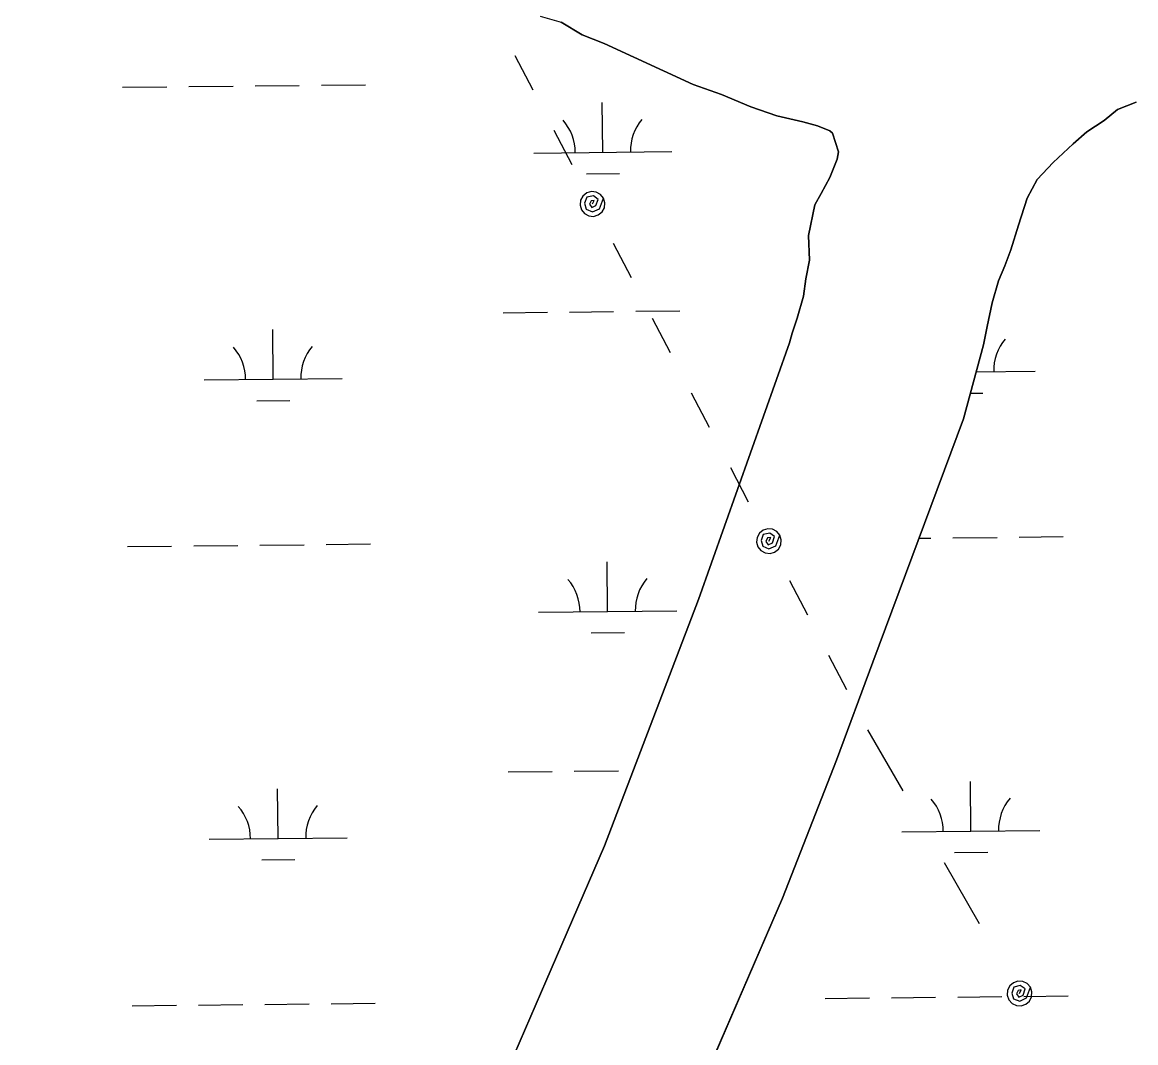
# Model space of a CAD drawing. Extents: x 3734862 to 3772949, y 391520 to 417239.
# Drawn here: x 3763940 to 3764747, y 404790 to 405530 of the extents above; entities that cross this region are included whole.
import ezdxf

# ---------------------------------------------------------------- set-up
doc = ezdxf.new("R2010")
doc.units = 0
for name, color, linetype in [('V-TOPO-SHOR', 7, 'Continuous'), ('V-UTIL-LINE', 7, 'Continuous'), ('V-WETL-SWMP', 7, 'Continuous')]:
    doc.layers.add(name, color=color, linetype=linetype)

msp = doc.modelspace()

# ---------------------------------------------------------------- linework, layer by layer
at = {"layer": 'V-TOPO-SHOR'}
for p, q in [((3764345.55, 405520.6), (3764330.38, 405529.6)), ((3764361.63, 405514.28), (3764345.55, 405520.6)), ((3764425.91, 405484.52), (3764361.63, 405514.28)), ((3764446.45, 405477.29), (3764425.91, 405484.52)), ((3764467.88, 405468.26), (3764446.45, 405477.29)), ((3764746.92, 405471.67), (3764733.49, 405466.36)), ((3764486.64, 405461.93), (3764467.88, 405468.26)), ((3764505.4, 405457.39), (3764486.64, 405461.93)), ((3764733.49, 405466.36), (3764723.62, 405458.35)), ((3764516.12, 405454.66), (3764505.4, 405457.39)), ((3764525.05, 405451.05), (3764516.12, 405454.66)), ((3764723.62, 405458.35), (3764711.07, 405450.35)), ((3764526.83, 405449.26), (3764525.05, 405451.05)), ((3764531.25, 405435.82), (3764526.83, 405449.26)), ((3764711.07, 405450.35), (3764701.2, 405441.44)), ((3764701.2, 405441.44), (3764686.84, 405428.08)), ((3764524.92, 405417.07), (3764530.34, 405430.46)), ((3764530.34, 405430.46), (3764531.25, 405435.82)), ((3764686.84, 405428.08), (3764675.16, 405415.61)), ((3764518.62, 405405.47), (3764524.92, 405417.07)), ((3764675.16, 405415.61), (3764667.96, 405402.22)), ((3764514.11, 405397.43), (3764518.62, 405405.47)), ((3764509.56, 405375.09), (3764514.11, 405397.43)), ((3764667.96, 405402.22), (3764661.62, 405382.57)), ((3764661.62, 405382.57), (3764656.19, 405364.7)), ((3764510.39, 405357.2), (3764509.56, 405375.09)), ((3764656.19, 405364.7), (3764651.68, 405353.09)), ((3764507.65, 405343.8), (3764510.39, 405357.2)), ((3764651.68, 405353.09), (3764647.16, 405342.38)), ((3764505.81, 405331.29), (3764507.65, 405343.8)), ((3764647.16, 405342.38), (3764642.63, 405326.3)), ((3764501.28, 405315.21), (3764505.81, 405331.29)), ((3764642.63, 405326.3), (3764638.99, 405309.32)), ((3764497.66, 405304.49), (3764501.28, 405315.21)), ((3764638.99, 405309.32), (3764636.25, 405295.91)), ((3764495.85, 405297.34), (3764497.66, 405304.49)), ((3764429.76, 405111.38), (3764495.85, 405297.34)), ((3764636.25, 405295.91), (3764621.74, 405242.3)), ((3764621.74, 405242.3), (3764556.12, 405065.99)), ((3764361.67, 404932.93), (3764429.76, 405111.38)), ((3764556.12, 405065.99), (3764529.71, 404995.15)), ((3764529.71, 404995.15), (3764490.81, 404895.04)), ((3764273.62, 404729.36), (3764361.67, 404932.93)), ((3764490.81, 404895.04), (3764421.48, 404735.04))]:
    msp.add_line(p, q, dxfattribs=at)
for points in [[(3764330.38, 405529.6), (3764345.55, 405520.6), (3764361.63, 405514.28), (3764425.91, 405484.52), (3764446.45, 405477.29), (3764467.88, 405468.26), (3764486.64, 405461.93), (3764505.4, 405457.39), (3764516.12, 405454.66)], [(3764621.74, 405242.3), (3764636.25, 405295.91), (3764638.99, 405309.32), (3764642.63, 405326.3), (3764647.16, 405342.38), (3764651.68, 405353.09), (3764656.19, 405364.7), (3764661.62, 405382.57), (3764667.96, 405402.22), (3764675.16, 405415.6), (3764686.84, 405428.08), (3764701.2, 405441.44), (3764711.07, 405450.35), (3764723.62, 405458.35), (3764733.49, 405466.36), (3764746.92, 405471.67)], [(3764516.12, 405454.66), (3764525.05, 405451.05), (3764526.83, 405449.26), (3764531.25, 405435.82), (3764530.34, 405430.46), (3764524.92, 405417.07), (3764518.62, 405405.47), (3764514.11, 405397.43), (3764509.56, 405375.09), (3764510.39, 405357.2), (3764507.65, 405343.8), (3764505.81, 405331.29), (3764501.28, 405315.21), (3764497.66, 405304.49), (3764495.85, 405297.34)], [(3764495.85, 405297.34), (3764429.76, 405111.38), (3764361.67, 404932.93), (3764273.62, 404729.36), (3764186.25, 404525.1), (3764161.93, 404461.76), (3764105.04, 404324.9), (3764062.08, 404229.59), (3764040.54, 404171.7), (3764001.03, 404081.83), (3763940.04, 403944.99)], [(3764099.62, 403966.98), (3764132.89, 404043.23), (3764209.17, 404221.62), (3764257.06, 404340.11), (3764345.16, 404549.83), (3764421.48, 404735.04), (3764490.81, 404895.04), (3764529.71, 404995.15), (3764556.12, 405065.99), (3764621.74, 405242.3)]]:
    msp.add_lwpolyline(points, dxfattribs=at)
at = {"layer": 'V-UTIL-LINE'}
for points in [[(3764296.84, 405505.46), (3764309.85, 405480.6)], [(3764325.15, 405451.35), (3764338.16, 405426.5)], [(3764353.08, 405397.98), (3764354.41, 405400.53), (3764352.11, 405400.23), (3764350.89, 405397.77), (3764352.53, 405395.34), (3764355.61, 405396.78), (3764357.12, 405401.21), (3764353.75, 405403.83), (3764348.99, 405402.8), (3764347.41, 405398.5), (3764348.57, 405394.19), (3764353.02, 405392.32), (3764358.04, 405394.58), (3764361.05, 405402.16), (3764358.85, 405404.89), (3764355.77, 405406.57), (3764352.27, 405406.95), (3764348.9, 405405.96), (3764346.17, 405403.75), (3764344.49, 405400.67), (3764344.11, 405397.18), (3764345.1, 405393.81), (3764347.31, 405391.08), (3764350.39, 405389.39), (3764353.88, 405389.02), (3764357.25, 405390.01), (3764359.98, 405392.21), (3764361.67, 405395.29), (3764362.04, 405398.79), (3764361.05, 405402.16)], [(3764368, 405369.47), (3764381, 405344.61)], [(3764396.31, 405315.37), (3764409.31, 405290.51)], [(3764424.62, 405261.27), (3764437.62, 405236.41)], [(3764452.93, 405207.16), (3764465.94, 405182.31)], [(3764480.85, 405153.79), (3764482.19, 405156.34), (3764479.89, 405156.04), (3764478.67, 405153.58), (3764480.31, 405151.15), (3764483.39, 405152.59), (3764484.9, 405157.02), (3764481.52, 405159.64), (3764476.77, 405158.61), (3764475.19, 405154.31), (3764476.35, 405150), (3764480.8, 405148.13), (3764485.82, 405150.39), (3764488.83, 405157.97), (3764486.63, 405160.7), (3764483.54, 405162.38), (3764480.05, 405162.76), (3764476.68, 405161.77), (3764473.95, 405159.56), (3764472.27, 405156.48), (3764471.89, 405152.99), (3764472.88, 405149.62), (3764475.08, 405146.89), (3764478.17, 405145.2), (3764481.66, 405144.83), (3764485.03, 405145.82), (3764487.76, 405148.02), (3764489.45, 405151.1), (3764489.82, 405154.6), (3764488.83, 405157.97)], [(3764495.78, 405125.28), (3764508.78, 405100.42)], [(3764524.09, 405071.18), (3764537.09, 405046.32)], [(3764552.4, 405017.08), (3764577.85, 404972.9)], [(3764607.8, 404920.93), (3764633.26, 404876.76)], [(3764662.46, 404826.09), (3764663.7, 404828.69), (3764661.4, 404828.3), (3764660.29, 404825.79), (3764662.02, 404823.43), (3764665.04, 404824.98), (3764666.37, 404829.48), (3764662.89, 404831.96), (3764658.19, 404830.73), (3764656.78, 404826.38), (3764658.12, 404822.11), (3764662.64, 404820.42), (3764667.56, 404822.89), (3764670.26, 404830.58), (3764667.95, 404833.23), (3764664.8, 404834.78), (3764661.29, 404835.01), (3764657.97, 404833.89), (3764655.33, 404831.57), (3764653.77, 404828.43), (3764653.54, 404824.92), (3764654.67, 404821.6), (3764656.98, 404818.95), (3764660.13, 404817.4), (3764663.63, 404817.17), (3764666.96, 404818.29), (3764669.6, 404820.6), (3764671.16, 404823.75), (3764671.39, 404827.26), (3764670.26, 404830.58)]]:
    msp.add_lwpolyline(points, dxfattribs=at)
at = {"layer": 'V-WETL-SWMP'}
for p, q in [((3764012.73, 405482.5), (3764044.73, 405482.83)), ((3764060.73, 405483), (3764092.72, 405483.34)), ((3764108.72, 405483.51), (3764140.72, 405483.85)), ((3764156.72, 405484.02), (3764188.72, 405484.36)), ((3764360.56, 405435.43), (3764360.18, 405471.42)), ((3764310.56, 405434.9), (3764410.56, 405435.95)), ((3764348.72, 405419.87), (3764372.72, 405420.12)), ((3764288.38, 405319.23), (3764320.37, 405319.56)), ((3764336.37, 405319.73), (3764368.37, 405320.07)), ((3764384.37, 405320.24), (3764416.37, 405320.58)), ((3764121.81, 405271.03), (3764121.43, 405307.03)), ((3764630.97, 405276.41), (3764673.69, 405276.86)), ((3764071.81, 405270.51), (3764171.81, 405271.56)), ((3764626.78, 405260.94), (3764635.85, 405261.03)), ((3764109.98, 405255.48), (3764133.97, 405255.73)), ((3764589.56, 405155.9), (3764598.12, 405155.99)), ((3764614.12, 405156.16), (3764646.12, 405156.49)), ((3764662.11, 405156.66), (3764694.11, 405157)), ((3764016.24, 405149.84), (3764048.24, 405150.18)), ((3764064.24, 405150.35), (3764096.24, 405150.69)), ((3764112.24, 405150.85), (3764144.24, 405151.19)), ((3764160.23, 405151.36), (3764192.23, 405151.7)), ((3764364.07, 405102.77), (3764363.69, 405138.77)), ((3764314.08, 405102.24), (3764414.07, 405103.3)), ((3764352.24, 405087.21), (3764376.24, 405087.47)), ((3764291.89, 404986.57), (3764323.89, 404986.91)), ((3764339.89, 404987.08), (3764371.89, 404987.41)), ((3764627.21, 404943.68), (3764626.83, 404979.68)), ((3764125.33, 404938.38), (3764124.95, 404974.37)), ((3764075.33, 404937.85), (3764175.32, 404938.9)), ((3764577.21, 404943.15), (3764677.2, 404944.21)), ((3764113.49, 404922.82), (3764137.49, 404923.07)), ((3764615.37, 404928.12), (3764639.37, 404928.37)), ((3764665.63, 404824.01), (3764697.63, 404824.34)), ((3764019.76, 404817.18), (3764051.75, 404817.52)), ((3764067.75, 404817.69), (3764099.75, 404818.03)), ((3764115.75, 404818.2), (3764147.75, 404818.54)), ((3764163.75, 404818.71), (3764195.75, 404819.04)), ((3764521.64, 404822.49), (3764553.63, 404822.82)), ((3764569.63, 404822.99), (3764601.63, 404823.33)), ((3764617.63, 404823.5), (3764649.63, 404823.84))]:
    msp.add_line(p, q, dxfattribs=at)
for points in [[(3764315.2, 405534.13), (3764330.38, 405529.6), (3764345.55, 405520.6), (3764361.63, 405514.28), (3764425.91, 405484.52), (3764446.45, 405477.29), (3764467.88, 405468.26), (3764486.64, 405461.93), (3764505.4, 405457.39), (3764516.12, 405454.66), (3764525.05, 405451.05)], [(3764099.62, 403966.98), (3764132.89, 404043.23), (3764209.17, 404221.62), (3764257.06, 404340.11), (3764345.16, 404549.83), (3764421.48, 404735.04), (3764490.81, 404895.04), (3764529.71, 404995.15), (3764621.74, 405242.31), (3764636.25, 405295.91), (3764638.99, 405309.32), (3764642.63, 405326.29), (3764647.16, 405342.38), (3764651.68, 405353.09), (3764656.19, 405364.7), (3764661.62, 405382.57), (3764667.96, 405402.22), (3764675.16, 405415.6), (3764686.84, 405428.08), (3764701.2, 405441.44), (3764711.07, 405450.35), (3764723.62, 405458.35), (3764733.49, 405466.36), (3764746.92, 405471.68)], [(3764525.05, 405451.05), (3764526.83, 405449.26), (3764531.25, 405435.83), (3764530.34, 405430.46), (3764524.92, 405417.07), (3764518.62, 405405.47), (3764514.11, 405397.43), (3764509.56, 405375.09), (3764510.39, 405357.2), (3764507.65, 405343.8), (3764505.81, 405331.29), (3764501.28, 405315.21), (3764497.66, 405304.49), (3764495.85, 405297.34), (3764429.76, 405111.37), (3764361.67, 404932.93), (3764273.62, 404729.36), (3764186.25, 404525.1), (3764161.93, 404461.76), (3764105.04, 404324.9), (3764062.08, 404229.59), (3764040.54, 404171.7), (3764001.03, 404081.83), (3763940.04, 403944.99)]]:
    msp.add_lwpolyline(points, dxfattribs=at)
for centre, start, end in [((3764305.32, 405435.32), 359.83336, 41.37702), ((3764415.8, 405436.48), 139.83336, 181.37702), ((3764678.93, 405277.39), 139.83336, 181.37702), ((3764066.57, 405270.92), 359.83336, 41.37702), ((3764177.05, 405272.09), 139.83336, 181.37702), ((3764308.83, 405102.66), 359.83336, 41.37702), ((3764419.31, 405103.83), 139.83336, 181.37702), ((3764070.08, 404938.27), 359.83336, 41.37702), ((3764180.56, 404939.44), 139.83336, 181.37702), ((3764571.96, 404943.57), 359.83336, 41.37702), ((3764682.44, 404944.74), 139.83336, 181.37702)]:
    msp.add_arc(centre, 35.25, start, end, dxfattribs=at)

doc.saveas('drawing.dxf')
